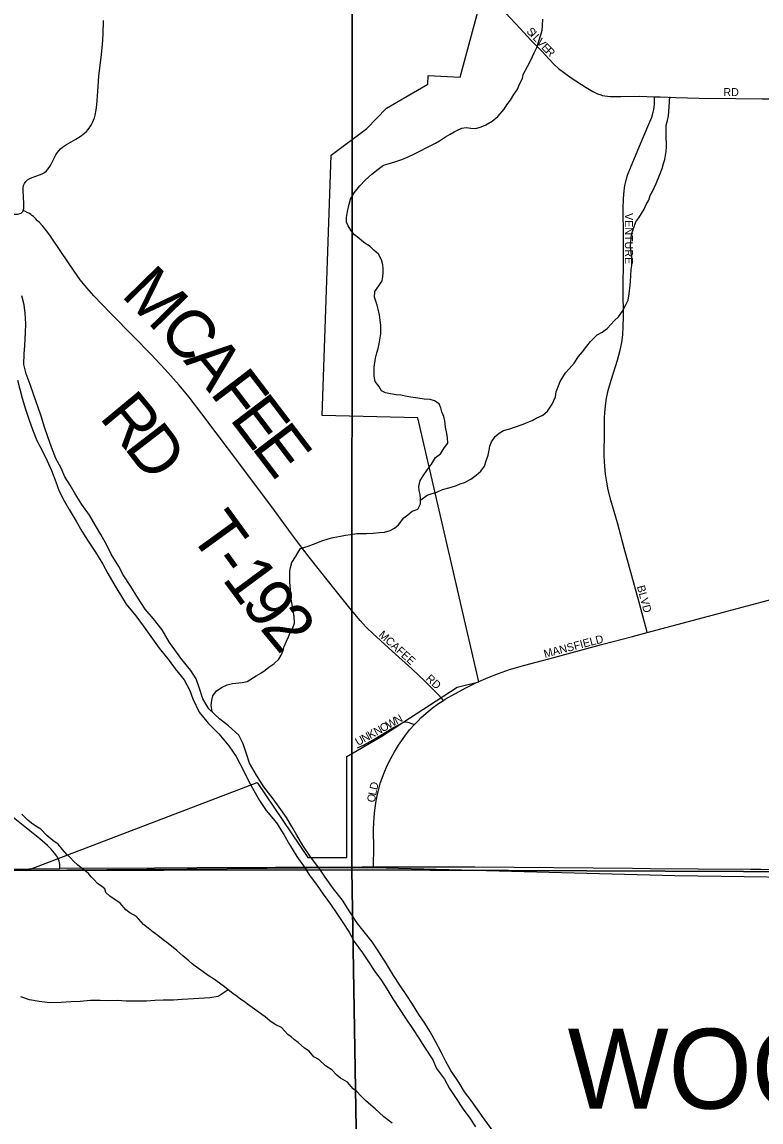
# Model space of a CAD drawing. Extents: x 1985906 to 2360102, y 891258 to 1222054.
# Drawn here: x 2112346 to 2116966, y 1018554 to 1025429 of the extents above; entities that cross this region are included whole.
import ezdxf

# ---------------------------------------------------------------- set-up
doc = ezdxf.new("R2010")
doc.units = 0
for name, color, linetype in [('GM_X_City_Street', 7, 'Continuous'), ('GM_X_City_Street_Text', 7, 'Continuous'), ('GM_X_Corporation', 7, 'Continuous'), ('GM_X_Corporation_Text', 7, 'Continuous'), ('GM_X_County_Road', 7, 'Continuous'), ('GM_X_Major_River', 7, 'Continuous'), ('GM_X_Minor_River', 7, 'Continuous'), ('GM_X_Section', 7, 'Continuous'), ('GM_X_State_Route', 7, 'Continuous'), ('GM_X_Township_Road', 7, 'Continuous'), ('GM_X_Township_Road_Text', 7, 'Continuous')]:
    doc.layers.add(name, color=color, linetype=linetype)

msp = doc.modelspace()

# ---------------------------------------------------------------- linework, layer by layer
at = {"layer": 'GM_X_City_Street'}
for points in [[(2115346.2, 1025510.3), (2115354.8, 1025501), (2115371.5, 1025483.3), (2115460.9, 1025387.3), (2115527.4, 1025315), (2115596.7, 1025245.6), (2115642.2, 1025196.4), (2115673, 1025163.8), (2115699.6, 1025138.9), (2115739.1, 1025108), (2115779.4, 1025080.6), (2115872.8, 1025019.6), (2115914.7, 1024994.5), (2115943.8, 1024980.3), (2115959, 1024974.6), (2115974.6, 1024970.1), (2115990.6, 1024966.9), (2116006.8, 1024965), (2116023.1, 1024964), (2116088.7, 1024963.9), (2116203.4, 1024964.1), (2116299.1, 1024961.3)], [(2116255.2, 1021613), (2116252.2, 1021624.1), (2116202.6, 1021809), (2116111.4, 1022141.1), (2116067.8, 1022299), (2116027.4, 1022441), (2116011.4, 1022504.8), (2116001.4, 1022553.2), (2115994, 1022602.1), (2115989.1, 1022651.3), (2115986.2, 1022717), (2115986.5, 1022873.5), (2115987.8, 1022956.5), (2115989.1, 1022985.9), (2115993.2, 1023028.8), (2116000.3, 1023077.7), (2116010.9, 1023126.1), (2116029.1, 1023189.3), (2116068.4, 1023314.5), (2116085.3, 1023377.5), (2116094.9, 1023425.4), (2116101.6, 1023473.7), (2116105.2, 1023522.5), (2116106.3, 1023587.7), (2116104.5, 1023751.7), (2116105.9, 1023948.4), (2116105.5, 1024095.7), (2116105.1, 1024259.3), (2116106.7, 1024324.9), (2116110.6, 1024374.2), (2116115.6, 1024406.9), (2116122.8, 1024439.2), (2116132.1, 1024470.9), (2116149.2, 1024517.4), (2116206.3, 1024653.6), (2116264.6, 1024789.2), (2116282.7, 1024834.6), (2116292.4, 1024865.4), (2116295.8, 1024881), (2116298.1, 1024896.9), (2116299.2, 1024915.3), (2116299.2, 1024952.2), (2116299.1, 1024961.3)], [(2116299.1, 1024961.3), (2116334.5, 1024960.3), (2116432.8, 1024957.3), (2116580.2, 1024953.2), (2116808, 1024950), (2116972.9, 1024948), (2117038.2, 1024948.1), (2117076.5, 1024947.3), (2117085.8, 1024947.1)], [(2116255.2, 1021613), (2116339.3, 1021635.3), (2116481.2, 1021672.8), (2116723.4, 1021737.2), (2116972.8, 1021804.9), (2117257.9, 1021879.5), (2117465, 1021928), (2117560.6, 1021949.7), (2117785.3, 1021994.1), (2117946.1, 1022025.1), (2117991.3, 1022033.4)], [(2114981.7, 1021189), (2114969.7, 1021202.2), (2114948, 1021225.8), (2114866.7, 1021306.9), (2114782.8, 1021385.3), (2114661.2, 1021495.5), (2114539.4, 1021605.9), (2114504, 1021640.4), (2114498.1, 1021646.8)], [(2114981.7, 1021189), (2114992.1, 1021195.8), (2115051.2, 1021230.4), (2115125.4, 1021270.3), (2115184.1, 1021298.1), (2115260.7, 1021331.5), (2115325.8, 1021357.5), (2115394.4, 1021381.2), (2115489.8, 1021408.8), (2115671.6, 1021457.7), (2115969.2, 1021537.6), (2116161.6, 1021588.1), (2116255.2, 1021613)], [(2114800.3, 1021038.4), (2114822, 1021061.7), (2114839.8, 1021078.8), (2114872.3, 1021108.7), (2114910.6, 1021139.8), (2114950.6, 1021168.8), (2114981.7, 1021189)], [(2114444.4, 1020892), (2114484.6, 1020911.2), (2114542.4, 1020942.2), (2114669, 1021018.9), (2114711.6, 1021042.9), (2114727.3, 1021051), (2114739.1, 1021054.2), (2114758.6, 1021052.5), (2114782.1, 1021044.6), (2114800.3, 1021038.4)], [(2114542.6, 1020146.4), (2114543, 1020167.4), (2114544.7, 1020254.7), (2114544.1, 1020386.3), (2114547.1, 1020456), (2114551.1, 1020502.5), (2114560.4, 1020561.5), (2114568.4, 1020602.7), (2114588, 1020675.3), (2114611, 1020736.2), (2114629.9, 1020781.1), (2114651.2, 1020825), (2114674.6, 1020867.8), (2114700.1, 1020909.5), (2114738.8, 1020964.7), (2114769, 1021003.8), (2114800.3, 1021038.4)]]:
    msp.add_lwpolyline(points, dxfattribs=at)
at = {"layer": 'GM_X_Corporation'}
msp.add_lwpolyline([(2117583.8, 1020076), (2116427.8, 1020093), (2114542.8, 1020141.8), (2114378.3, 1020141.8), (2112376.5, 1020125.8), (2113815.9, 1020674.8), (2114133.3, 1020205.9), (2114377.4, 1020207.8), (2114376, 1020838.7), (2114596.7, 1020964.9), (2115067, 1021270.7), (2115202, 1021305), (2114820.7, 1022954.5), (2114222.5, 1022970), (2114279.7, 1024595.9), (2114502.6, 1024763.8), (2114624.2, 1024889.7), (2114884.1, 1025039.6), (2114886.1, 1025094.6), (2115085.8, 1025084.1), (2115209.6, 1025545.5)], dxfattribs=at)
at = {"layer": 'GM_X_County_Road'}
msp.add_lwpolyline([(2111733.2, 1020129.7), (2111811.8, 1020130.2), (2111949.9, 1020132.6), (2112244.3, 1020134.5), (2112389.2, 1020135.3), (2112401.7, 1020135.5), (2112583.9, 1020137.6)], dxfattribs=at)
at = {"layer": 'GM_X_Major_River'}
for points in [[(2112677.9, 1022480.1), (2112647.6, 1022533.9), (2112615.2, 1022585.8), (2112590.8, 1022639.6), (2112558.4, 1022701.5), (2112529.9, 1022771.3), (2112507.5, 1022835.2), (2112487.1, 1022897.2), (2112466.6, 1022965.1), (2112446.2, 1023025), (2112417.7, 1023102.9), (2112397.3, 1023162.8), (2112372.8, 1023230.7), (2112358.4, 1023288.6), (2112359.9, 1023354.7), (2112363.6, 1023406.8), (2112369, 1023488.9), (2112370.7, 1023543), (2112366.2, 1023609.1), (2112359.8, 1023661.1), (2112345.5, 1023717)], [(2112319.1, 1023190.2), (2112347.8, 1023078.3), (2112368.3, 1023008.4), (2112388.7, 1022946.5), (2112411.2, 1022882.6), (2112439.7, 1022812.7), (2112476.1, 1022742.9), (2112504.5, 1022685), (2112530.9, 1022625.2), (2112557.4, 1022555.3), (2112579.8, 1022497.4), (2112610.2, 1022435.5), (2112640.6, 1022381.7), (2112685.1, 1022308), (2112721.5, 1022246.2), (2112755.9, 1022190.3), (2112806.4, 1022114.6), (2112850.9, 1022040.9), (2112883.3, 1021981.1), (2112929.8, 1021903.3), (2112962.2, 1021849.5), (2112996.6, 1021789.7), (2113057.1, 1021718.1), (2113109.6, 1021646.4), (2113152, 1021588.6), (2113204.5, 1021514.9), (2113267, 1021437.3), (2113303.4, 1021385.5), (2113359.8, 1021317.9), (2113396.3, 1021250.1), (2113414.6, 1021198.2), (2113453.2, 1021114.3), (2113509.7, 1021046.7), (2113576.1, 1020979.1), (2113638.6, 1020905.5), (2113685.1, 1020837.8), (2113731.7, 1020750), (2113758, 1020694.2), (2113786.4, 1020640.3), (2113830.9, 1020562.5), (2113873.4, 1020500.8), (2113937.9, 1020423.2), (2113982.4, 1020351.4), (2114018.8, 1020287.6), (2114065.3, 1020213.9), (2114105.7, 1020154.1), (2114144.1, 1020096.4), (2114190.5, 1020032.6), (2114228.9, 1019976.9), (2114275.3, 1019915.1), (2114313.7, 1019857.4), (2114352.1, 1019799.6), (2114390.5, 1019739.8), (2114422.9, 1019682), (2114475.4, 1019610.3), (2114511.8, 1019554.5), (2114552.2, 1019494.7), (2114592.6, 1019438.9), (2114626.9, 1019385.2), (2114665.4, 1019323.4), (2114703.8, 1019263.6), (2114744.2, 1019201.8), (2114790.7, 1019132.1), (2114827, 1019078.3), (2114861.4, 1019020.5), (2114914, 1018942.8), (2114938.3, 1018888.9), (2114986.8, 1018821.2), (2115019.2, 1018763.4), (2115055.5, 1018707.6), (2115104.1, 1018633.8), (2115146.4, 1018578.1), (2115180.8, 1018524.3)], [(2115295, 1018491.1), (2115238.5, 1018566.8), (2115194, 1018632.5), (2115153.7, 1018688.3), (2115113.3, 1018742), (2115078.9, 1018797.9), (2115026.4, 1018875.5), (2114996, 1018931.4), (2114969.6, 1018985.2), (2114931.2, 1019057), (2114896.8, 1019116.9), (2114864.4, 1019170.7), (2114828, 1019226.5), (2114787.6, 1019290.2), (2114751.2, 1019344), (2114708.8, 1019409.8), (2114668.3, 1019469.6), (2114623.9, 1019541.3), (2114577.3, 1019617.1), (2114534.9, 1019680.8), (2114484.5, 1019742.5), (2114444.2, 1019794.3), (2114395.6, 1019868), (2114349.2, 1019939.7), (2114292.7, 1020011.4), (2114242.2, 1020083.1), (2114207.8, 1020134.9), (2114149.3, 1020210.5), (2114102.8, 1020282.3), (2114064.4, 1020346), (2114034, 1020399.9), (2113999.6, 1020457.7), (2113953.2, 1020521.4), (2113916.9, 1020573.2), (2113858.3, 1020648.9), (2113811.9, 1020720.6), (2113769.3, 1020796.4), (2113749, 1020854.3), (2113728.5, 1020918.2), (2113702.1, 1020972.1), (2113637.8, 1021029.7), (2113583.5, 1021071.3), (2113515, 1021136.8), (2113476.6, 1021198.6), (2113454.1, 1021268.5), (2113435.8, 1021322.5), (2113401.4, 1021376.3), (2113344.9, 1021443.9), (2113268.2, 1021551.5), (2113221.7, 1021629.2), (2113169.2, 1021698.9), (2113116.8, 1021758.6), (2113070.3, 1021830.3), (2113025.9, 1021900), (2112979.4, 1021973.8), (2112951, 1022025.6), (2112904.5, 1022103.4), (2112876.1, 1022159.2), (2112839.7, 1022225), (2112805.3, 1022282.8), (2112768.8, 1022346.6), (2112720.4, 1022412.3), (2112677.9, 1022480.1)]]:
    msp.add_lwpolyline(points, dxfattribs=at)
at = {"layer": 'GM_X_Minor_River'}
for points in [[(2114589.3, 1023479.5), (2114588.6, 1023533.6), (2114586.1, 1023565.7), (2114581.7, 1023597.7), (2114573.2, 1023633.7), (2114566.9, 1023659.7), (2114558.5, 1023683.7), (2114550.1, 1023709.6), (2114551.7, 1023743.7), (2114577.3, 1023780.2), (2114597, 1023810.5), (2114602.7, 1023836.7), (2114604.4, 1023862.8), (2114604.1, 1023886.8), (2114601.7, 1023910.8), (2114593.3, 1023942.8), (2114574.8, 1023976.7), (2114546.3, 1024002.4), (2114521.9, 1024026.1), (2114483.5, 1024049.7), (2114451, 1024077.3), (2114424.6, 1024099), (2114402.1, 1024126.8), (2114385.7, 1024154.7), (2114375.4, 1024178.6), (2114375, 1024206.7), (2114380.5, 1024244.8), (2114392, 1024289.1), (2114399.6, 1024321.3), (2114423.2, 1024361.7), (2114458.8, 1024404.3), (2114492.5, 1024440.9), (2114532.2, 1024477.5), (2114571.9, 1024508.1), (2114605.7, 1024534.6), (2114635.7, 1024543), (2114677.7, 1024555.6), (2114719.7, 1024570.2), (2114759.7, 1024586.8), (2114795.6, 1024603.3), (2114825.5, 1024617.8), (2114889.4, 1024650.7), (2114931.3, 1024671.3), (2114955.2, 1024685.7), (2114993, 1024710.3), (2115022.9, 1024726.7), (2115048.8, 1024743.1), (2115072.8, 1024755.4), (2115096.7, 1024765.8), (2115122.8, 1024770.2), (2115153, 1024764.5), (2115183.1, 1024762.9), (2115217.1, 1024773.4), (2115245.1, 1024785.8), (2115284.9, 1024808.4), (2115320.7, 1024839), (2115360.3, 1024883.6), (2115378, 1024909.9), (2115399.7, 1024940.3), (2115421.3, 1024974.7), (2115441, 1025005), (2115458.6, 1025043.4), (2115474.3, 1025075.7), (2115480, 1025099.8), (2115505.4, 1025150.3), (2115527, 1025190.7), (2115548.5, 1025235.1), (2115564.1, 1025269.4), (2115577.7, 1025309.7), (2115589.2, 1025348), (2115596.9, 1025378.2), (2115600.5, 1025404.3), (2115602, 1025446.4)], [(2114837.7, 1022441.9), (2114839.7, 1022441.9), (2114879.5, 1022470.5), (2114903.5, 1022478.9), (2114939.5, 1022489.4), (2114975.4, 1022505.9), (2115023.4, 1022518.6), (2115061.4, 1022531.1), (2115085.4, 1022541.5), (2115113.4, 1022549.9), (2115151.3, 1022570.4), (2115185.1, 1022597), (2115214.9, 1022621.4), (2115236.6, 1022651.8), (2115248.2, 1022686), (2115259.8, 1022722.3), (2115267.4, 1022752.5), (2115271.1, 1022778.6), (2115280.8, 1022804.8), (2115304.5, 1022837.2), (2115328.3, 1022859.6), (2115356.2, 1022876), (2115396.2, 1022886.6), (2115424.2, 1022897), (2115480.1, 1022915.8), (2115508.1, 1022928.2), (2115536.1, 1022938.6), (2115560, 1022952.9), (2115601.9, 1022971.5), (2115631.7, 1022996), (2115661.3, 1023040.5), (2115680.8, 1023084.9), (2115686.4, 1023117.1), (2115700, 1023155.4), (2115709.7, 1023181.6), (2115743.1, 1023236.2), (2115766.9, 1023260.5), (2115798.5, 1023297.1), (2115824.1, 1023337.5), (2115849.8, 1023367.9), (2115877.5, 1023402.4), (2115899.2, 1023430.8), (2115940.8, 1023473.4), (2115972.7, 1023489.9), (2116004.6, 1023512.4), (2116026.3, 1023538.8), (2116050.1, 1023563.2), (2116075.9, 1023585.5), (2116099.6, 1023622), (2116119.2, 1023656.3), (2116134.8, 1023690.6), (2116142.4, 1023728.8), (2116147.7, 1023783), (2116149.4, 1023807.1), (2116152.9, 1023843.3), (2116154.4, 1023881.4), (2116158.1, 1023907.5), (2116157.4, 1023959.7), (2116155.1, 1023987.7), (2116150.5, 1024027.8), (2116152.2, 1024051.9), (2116155.6, 1024100), (2116169.2, 1024138.3), (2116182.7, 1024180.6), (2116202.4, 1024204.9), (2116235.9, 1024259.5), (2116247.6, 1024287.8), (2116265.3, 1024314.1), (2116272.9, 1024344.3), (2116286.7, 1024368.5), (2116310.1, 1024419), (2116333.5, 1024475.4), (2116347, 1024513.7), (2116356.7, 1024543.9), (2116364.4, 1024570.1), (2116368.1, 1024594.2), (2116373.8, 1024618.4), (2116375.4, 1024648.5), (2116375.1, 1024672.5), (2116372.7, 1024700.6), (2116372, 1024756.7), (2116373.7, 1024782.8), (2116381.3, 1024813), (2116387, 1024841.2), (2116390.6, 1024869.3), (2116392.3, 1024895.4), (2116393.9, 1024931.5), (2116395.5, 1024961.6)], [(2113535.8, 1021116.9), (2113528.9, 1021158.9), (2113532.6, 1021187.1), (2113540.2, 1021217.3), (2113561.9, 1021247.6), (2113597.7, 1021272.2), (2113629.7, 1021286.6), (2113661.7, 1021295.1), (2113721.9, 1021299.9), (2113753.9, 1021306.3), (2113809.7, 1021343.2), (2113839.6, 1021359.6), (2113865.5, 1021378), (2113889.3, 1021396.4), (2113921.2, 1021416.9), (2113952.9, 1021445.4), (2113966.7, 1021471.6), (2113978.3, 1021499.9), (2113986, 1021526), (2113999.7, 1021558.3), (2114011.4, 1021586.5), (2114023.1, 1021612.8), (2114036.8, 1021637), (2114050.4, 1021671.3), (2114047.8, 1021715.4), (2114041.4, 1021749.4), (2114034.9, 1021787.4), (2114028.4, 1021821.4), (2114026, 1021853.5), (2114025.6, 1021881.6), (2114021, 1021927.6), (2114020.1, 1021995.8), (2114023.8, 1022019.9), (2114033.5, 1022050.1), (2114055.1, 1022086.5), (2114070.8, 1022110.8), (2114086.6, 1022137.1), (2114134.6, 1022151.8), (2114168.5, 1022164.2), (2114196.5, 1022174.6), (2114220.5, 1022185), (2114260.5, 1022197.6), (2114292.5, 1022206), (2114336.6, 1022214.6), (2114368.6, 1022221.1), (2114400.7, 1022225.5), (2114438.8, 1022232), (2114462.8, 1022232.3), (2114499, 1022230.8), (2114541.2, 1022233.4), (2114581.3, 1022237.9), (2114613.4, 1022240.4), (2114647.4, 1022250.9), (2114675.3, 1022265.3), (2114699.1, 1022285.6), (2114732.7, 1022330.2), (2114758.5, 1022348.6), (2114784.4, 1022371), (2114820.3, 1022383.5), (2114838, 1022417.8), (2114837.6, 1022447.9), (2114835.2, 1022476), (2114828.9, 1022499.9), (2114826.5, 1022526), (2114836.1, 1022562.2), (2114861.7, 1022604.7), (2114887.3, 1022641.1), (2114907.1, 1022665.5), (2114930.6, 1022705.9), (2114962.4, 1022730.4), (2114988.1, 1022768.8), (2115007.8, 1022797.2), (2115005.3, 1022829.2), (2115001, 1022857.2), (2114994.4, 1022897.3), (2114989.9, 1022935.3), (2114983.5, 1022963.3), (2114971.1, 1022993.2), (2114964.8, 1023017.2), (2114954.4, 1023043.1), (2114924, 1023060.8), (2114897.8, 1023068.4), (2114859.6, 1023071.9), (2114821.4, 1023077.5), (2114777.1, 1023082.9), (2114740.9, 1023090.4), (2114714.7, 1023096.1), (2114684.6, 1023097.7), (2114650.3, 1023105.3), (2114618.1, 1023110.8), (2114593.9, 1023122.6), (2114577.4, 1023152.4), (2114553, 1023182.2), (2114548.5, 1023214.2), (2114547.8, 1023270.4), (2114555.1, 1023326.6), (2114564.7, 1023360.8), (2114572.4, 1023387), (2114578, 1023417.2), (2114583.7, 1023441.3), (2114589.3, 1023479.5)], [(2112761.4, 1020105.8), (2112741.1, 1020123.6), (2112716.8, 1020141.3), (2112694.4, 1020161), (2112670.1, 1020182.8), (2112647.7, 1020206.6), (2112627.3, 1020226.3), (2112598.8, 1020256), (2112572.3, 1020289.8), (2112539.8, 1020313.4), (2112501.3, 1020345), (2112464.6, 1020384.6), (2112432.3, 1020402.2), (2112405.9, 1020421.9), (2112383.6, 1020439.7), (2112344.9, 1020477.3)], [(2114659.3, 1018546.7), (2114608.5, 1018586.1), (2114578.1, 1018613.8), (2114553.7, 1018635.5), (2114527.3, 1018659.2), (2114492.7, 1018688.8), (2114466.3, 1018714.6), (2114439.8, 1018744.3), (2114415.5, 1018760), (2114380.8, 1018803.7), (2114338.3, 1018827.2), (2114314, 1018846.9), (2114283.4, 1018880.6), (2114243, 1018904.1), (2114202.3, 1018943.7), (2114169.9, 1018961.3), (2114141.3, 1018997), (2114113, 1019014.7), (2114072.4, 1019050.3), (2114050.1, 1019068), (2114029.7, 1019085.8), (2114007.5, 1019101.6), (2113968.7, 1019145.2), (2113932.4, 1019160.7), (2113897.9, 1019184.3), (2113865.5, 1019210), (2113845.2, 1019225.8), (2113822.9, 1019241.5), (2113800.6, 1019259.2), (2113756, 1019290.7), (2113735.7, 1019306.5), (2113715.4, 1019320.3), (2113691.1, 1019338), (2113664.7, 1019357.7), (2113603.9, 1019405), (2113543.1, 1019448.3), (2113516.8, 1019466), (2113449.9, 1019513.3), (2113429.6, 1019527.1), (2113409.3, 1019542.8), (2113389, 1019560.6), (2113352.5, 1019592.2), (2113313.9, 1019625.8), (2113261.1, 1019669.2), (2113228.6, 1019692.8), (2113196.2, 1019718.5), (2113165.8, 1019740.2), (2113135.3, 1019765.8), (2113106.9, 1019787.5), (2113062.1, 1019839), (2113019.6, 1019860.5), (2112995.3, 1019880.3), (2112960.6, 1019921.9), (2112895.8, 1019965.2), (2112871.4, 1019988.9), (2112865.1, 1020010.9), (2112844.8, 1020024.7), (2112818.4, 1020044.4), (2112800.1, 1020064.2), (2112779.8, 1020086), (2112761.4, 1020105.8)], [(2113635.7, 1019380.3), (2113573.4, 1019337.2), (2113521.5, 1019328.8), (2113417.5, 1019324), (2113347.6, 1019319.4), (2113293.6, 1019315), (2113229.6, 1019314.5), (2113177.7, 1019312.2), (2113123.7, 1019309.7), (2112997.7, 1019308.8), (2112943.7, 1019312.4), (2112889.7, 1019312), (2112835.7, 1019313.6), (2112773.7, 1019313.1), (2112709.8, 1019306.6), (2112651.8, 1019304.2), (2112591.8, 1019299.7), (2112519.8, 1019299.2), (2112453.8, 1019306.7), (2112393.7, 1019318.2), (2112339.6, 1019335.9)]]:
    msp.add_lwpolyline(points, dxfattribs=at)
at = {"layer": 'GM_X_Section'}
for points in [[(2108547.5, 1025523.2), (2114411.1, 1025533.9), (2114408.8, 1020130.7), (2108533.3, 1020120), (2108534.6, 1020234.1)], [(2114539.2, 1025530.7), (2119810.6, 1025501.6), (2119792.3, 1020106.2), (2114408.8, 1020130.7), (2114411.1, 1025533.9)], [(2108533.3, 1020120), (2114408.8, 1020130.7), (2114498.3, 1014780.1), (2108555.1, 1014727), (2108553.5, 1014965.1)], [(2119792.3, 1020106.2), (2119789.7, 1014747.1), (2114498.3, 1014780.1), (2114408.8, 1020130.7)]]:
    msp.add_lwpolyline(points, close=True, dxfattribs=at)
at = {"layer": 'GM_X_State_Route'}
for points in [[(2112579.5, 1020184.8), (2112573.3, 1020200.3), (2112563.7, 1020215.4), (2112550.7, 1020234), (2112529.8, 1020258.7), (2112506.9, 1020281.6), (2112457.6, 1020324.3), (2112291.3, 1020457.8)], [(2112583.9, 1020137.6), (2112582.9, 1020163.1), (2112581.9, 1020173.7), (2112579.6, 1020184.5), (2112579.5, 1020184.8)], [(2114078.7, 1020143.8), (2113930.5, 1020143.6), (2113438.3, 1020141.7), (2113175.7, 1020139.7), (2112583.9, 1020137.6)], [(2114337.2, 1020144.8), (2114210.7, 1020143.9), (2114078.7, 1020143.8)], [(2114389.8, 1020145.2), (2114377.1, 1020145.1), (2114348.2, 1020144.9), (2114337.2, 1020144.8)], [(2116274.7, 1020136.4), (2116162.1, 1020137.6), (2115177.6, 1020146.3), (2114542.6, 1020146.4), (2114471.2, 1020145.9), (2114389.8, 1020145.2)], [(2116903.2, 1020132.4), (2116572.2, 1020133.3), (2116274.7, 1020136.4)], [(2119109.3, 1020115.5), (2118723, 1020118.7), (2118526.2, 1020120.4), (2118261.4, 1020122.9), (2118113.5, 1020124.3), (2118006.9, 1020124.8), (2117949.7, 1020125.1), (2117736.3, 1020126.7), (2117277.1, 1020129.9), (2116965.5, 1020132.3), (2116903.2, 1020132.4)]]:
    msp.add_lwpolyline(points, dxfattribs=at)
at = {"layer": 'GM_X_Township_Road'}
for points in [[(2112354.2, 1024251.2), (2112357.1, 1024263.3), (2112358.4, 1024273.3), (2112358.7, 1024286), (2112358.4, 1024294.2), (2112353.8, 1024375.2), (2112354.2, 1024391.2), (2112356.9, 1024406.4), (2112362.1, 1024420.2), (2112370.6, 1024432.6), (2112381.9, 1024442.8), (2112395.2, 1024450.5), (2112409.9, 1024456.7), (2112456.9, 1024472.5), (2112472, 1024479.6), (2112486.3, 1024488.5), (2112499.2, 1024499.3), (2112510.5, 1024511.7), (2112520.2, 1024525.4), (2112528.4, 1024539.8), (2112543, 1024569.3), (2112558.2, 1024597.8), (2112566.9, 1024611.1), (2112576.6, 1024623.4), (2112587.3, 1024634.9), (2112599.3, 1024645.3), (2112611.9, 1024655), (2112625.5, 1024663.7), (2112682.3, 1024695.7), (2112710.4, 1024713.1), (2112736.9, 1024733.3), (2112748.9, 1024744.9), (2112760.1, 1024757.3), (2112770.1, 1024770.7), (2112779.2, 1024784.8), (2112787.1, 1024799.5), (2112793.9, 1024814.7), (2112799.6, 1024830.4), (2112804.4, 1024846.4), (2112811.1, 1024879), (2112815.1, 1024911.9), (2112820.1, 1024994), (2112827.2, 1025091.9), (2112840.8, 1025205.7), (2112849.5, 1025287.5), (2112853.4, 1025353.2), (2112855.1, 1025438.2)], [(2112184.3, 1024227.8), (2112235.3, 1024227.6), (2112317.6, 1024228), (2112326.7, 1024229.2), (2112335.3, 1024231.2), (2112342.2, 1024234.6), (2112347.3, 1024239.3), (2112351.1, 1024244.1), (2112354.2, 1024251.2)], [(2114498.1, 1021646.8), (2114459.4, 1021688.9), (2114395.9, 1021764.4), (2114262, 1021930.8), (2114150.3, 1022072.8), (2114099.9, 1022137.7), (2114031.8, 1022230.3), (2113924.7, 1022375.8), (2113707.9, 1022664.7), (2113559.9, 1022861.7), (2113471.6, 1022980.1), (2113391, 1023083.7), (2113328.4, 1023159.5), (2113241, 1023257.4), (2113151.6, 1023353.5), (2113048.5, 1023459.2), (2112898.1, 1023610.7), (2112795.9, 1023717.7), (2112752, 1023766.8), (2112710.6, 1023818.1), (2112672.1, 1023871.6), (2112589.8, 1023994.5), (2112525.1, 1024089.4), (2112496, 1024128.8), (2112475.5, 1024154), (2112453.3, 1024177.6), (2112444.4, 1024186.7), (2112431.2, 1024199.7), (2112417.7, 1024212.5), (2112408.5, 1024220), (2112401.5, 1024224.9), (2112392.8, 1024230.8), (2112379.8, 1024238.1), (2112363.3, 1024246.5), (2112354.2, 1024251.2)]]:
    msp.add_lwpolyline(points, dxfattribs=at)

# ---------------------------------------------------------------- texts
at = {"layer": 'GM_X_City_Street_Text'}
for s, rotation, p in [('S', 312.72947, (2115496.6, 1025367.3)), ('I', 312.72792, (2115520.5, 1025341.4)), ('L', 312.72947, (2115535.5, 1025325.3)), ('V', 312.73022, (2115559.3, 1025299.4)), ('E', 313.81238, (2115589.9, 1025266.3)), ('R', 314.93809, (2115615, 1025240.2)), ('RD', 0.00001, (2116730.5, 1024965.5)), ('VENTURE', 270, (2116115.1, 1024234.5)), ('BLVD', 285.12409, (2116189.6, 1021900.6)), ('MCAFEE', 317.8635, (2114572, 1021592.7)), ('MANSFIELD', 14.80865, (2115615.2, 1021454.1)), ('RD', 317.1199, (2114866.9, 1021319.8)), ('W', 29.04086, (2114639.1, 1021009.9)), ('N', 28.75525, (2114689.1, 1021037.7)), ('N', 29.03761, (2114485.2, 1020924.5)), ('K', 29.04532, (2114523.7, 1020945.9)), ('N', 29.03868, (2114562.2, 1020967.2)), ('O', 29.03761, (2114600.6, 1020988.6)), ('U', 29.03868, (2114446.7, 1020903.1)), ('D', 76.09363, (2114565.8, 1020625.5)), ('O', 80.97965, (2114552, 1020548.7)), ('L', 78.37659, (2114558.8, 1020591.5))]:
    msp.add_text(s, height=50, rotation=rotation, dxfattribs=at).set_placement(p)
at = {"layer": 'GM_X_Corporation_Text'}
msp.add_text('WOOSTER', height=500, rotation=0.00001, dxfattribs=at).set_placement((2115757.1, 1018636.8))
at = {"layer": 'GM_X_Township_Road_Text'}
for s, rotation, p in [('M', 314.44237, (2112960.2, 1023719)), ('C', 313.08575, (2113186.8, 1023487.9)), ('A', 309.10641, (2113351.5, 1023312.1)), ('F', 307.36929, (2113516.6, 1023109.1)), ('R', 309.64792, (2112824.1, 1022956.5)), ('E', 307.2779, (2113639.3, 1022948.4)), ('D', 307.60757, (2112979.6, 1022769)), ('E', 307.2766, (2113775.3, 1022769.8)), ('T', 305.96389, (2113386.9, 1022231.1)), ('-', 306.06797, (2113519, 1022049)), ('1', 306.49495, (2113593, 1021947.5)), ('9', 308.02771, (2113708.2, 1021791.9)), ('2', 309.73993, (2113828.2, 1021638.8))]:
    msp.add_text(s, height=300, rotation=rotation, dxfattribs=at).set_placement(p)

doc.saveas('drawing.dxf')
